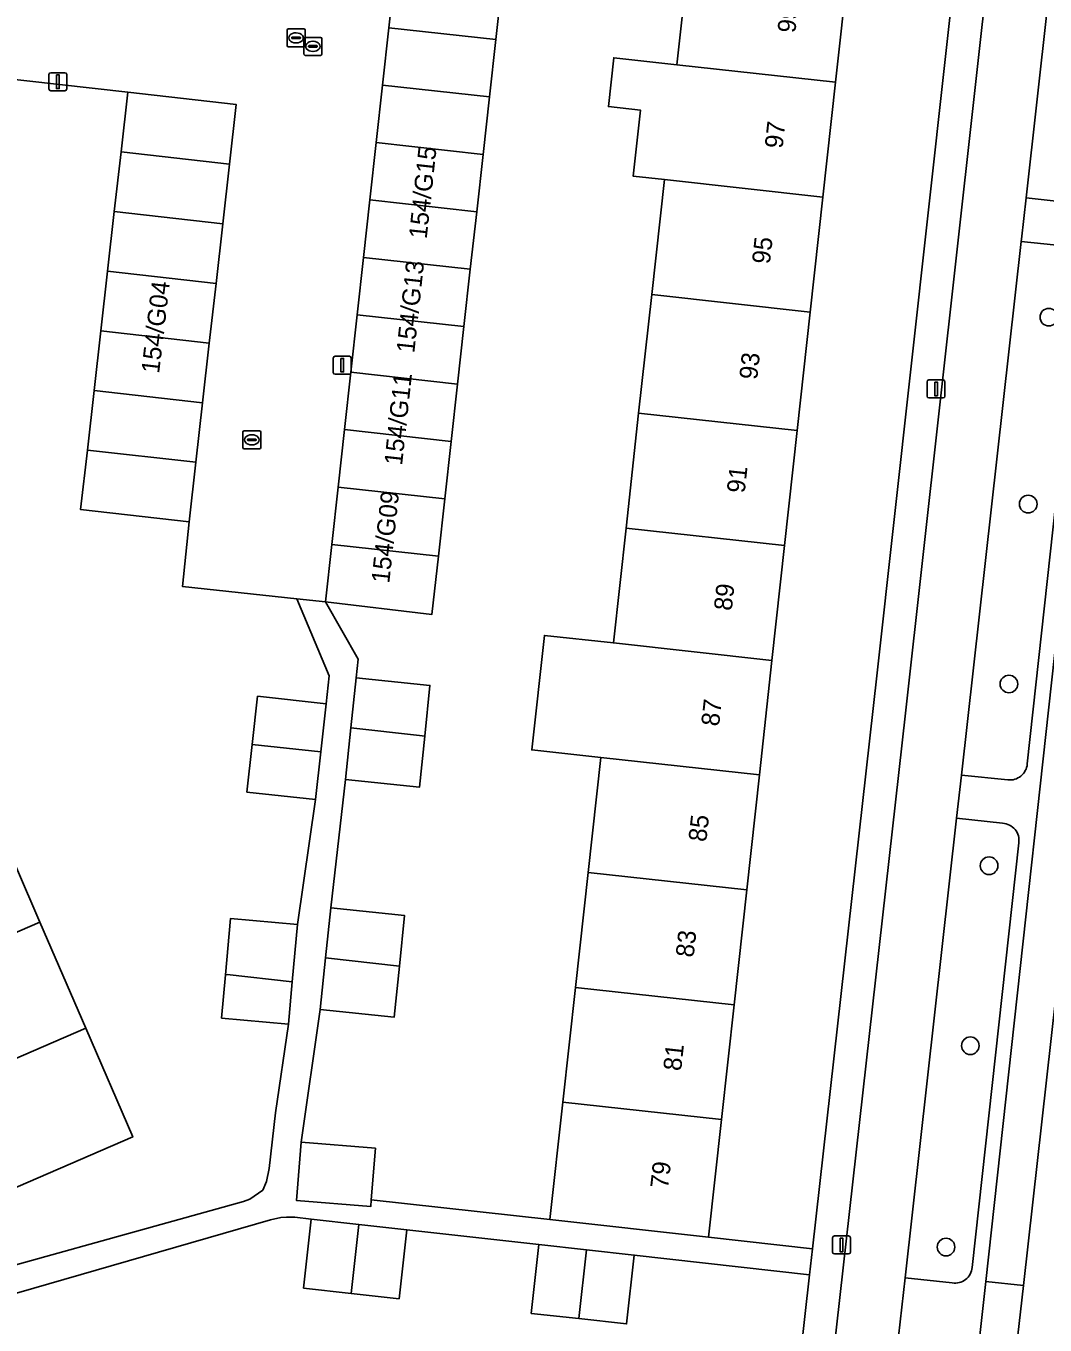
# Model space of a CAD drawing. Extents: x 162026 to 163502, y 387295 to 388169.
# Drawn here: x 162255.9 to 162312.4, y 388022.7 to 388094.8 of the extents above; entities that cross this region are included whole.
import ezdxf

# ---------------------------------------------------------------- set-up
doc = ezdxf.new("R2010")
doc.units = 0
for name, color, linetype in [('IMGEO_Berm_groen', 7, 'Continuous'), ('IMGEO_Boom', 7, 'Continuous'), ('IMGEO_Erf', 7, 'Continuous'), ('IMGEO_Fietspad_gesloten', 7, 'Continuous'), ('IMGEO_Kolk', 7, 'Continuous'), ('IMGEO_Lichtmast', 7, 'Continuous'), ('IMGEO_Muur', 7, 'Continuous'), ('IMGEO_Pand', 7, 'Continuous'), ('IMGEO_Pand_nummerreeks', 7, 'Continuous'), ('IMGEO_Parkeervlak_open', 7, 'Continuous'), ('IMGEO_Rijbaan_lokaal_gesloten', 7, 'Continuous'), ('IMGEO_Rijbaan_lokaal_open', 7, 'Continuous'), ('IMGEO_Rioolput', 7, 'Continuous'), ('IMGEO_Voetpad_open', 7, 'Continuous')]:
    doc.layers.add(name, color=color, linetype=linetype)

msp = doc.modelspace()

# ---------------------------------------------------------------- linework, layer by layer
at = {"layer": 'IMGEO_Berm_groen'}
for points in [[(162316.716, 388111.375), (162314.298, 388111.617), (162311.344, 388085.243), (162313.856, 388084.975)], [(162313.589, 388082.564), (162311.074, 388082.834), (162307.76, 388053.225), (162310.333, 388052.973)], [(162311.416, 388053.857), (162314.444, 388081.495)], [(162310.042, 388050.568), (162307.493, 388050.846), (162304.64, 388025.356), (162307.253, 388025.081)], [(162308.356, 388025.937), (162310.945, 388049.474)]]:
    msp.add_lwpolyline(points, dxfattribs=at)
for centre, radius, start, end in [((162310.441, 388053.946), 0.979, 263.68653, 354.75964), ((162309.992, 388049.607), 0.962, 352.03787, 87.03544), ((162307.418, 388026.006), 0.94, 259.86683, 355.76076)]:
    msp.add_arc(centre, radius, start, end, dxfattribs=at)
at = {"layer": 'IMGEO_Boom'}
for centre in [(162312.611, 388078.63), (162311.466, 388068.265), (162310.397, 388058.288), (162309.295, 388048.212), (162308.256, 388038.232), (162306.907, 388027.067)]:
    msp.add_circle(centre, 0.489, dxfattribs=at)
at = {"layer": 'IMGEO_Erf'}
msp.add_lwpolyline([(162308.786, 388110.273), (162302.902, 388110.926), (162302.181, 388104.376), (162301.481, 388098.011), (162300.782, 388091.657), (162300.08, 388085.285), (162299.379, 388078.913), (162298.656, 388072.342), (162297.954, 388065.96), (162297.254, 388059.597), (162296.554, 388053.244), (162295.853, 388046.872), (162295.152, 388040.499), (162294.452, 388034.137), (162293.735, 388027.623), (162299.499, 388026.976), (162303.064, 388058.749)], close=True, dxfattribs=at)
for points in [[(162282.294, 388097.209), (162281.94, 388094.025), (162281.585, 388090.841), (162281.231, 388087.657), (162280.876, 388084.474), (162280.521, 388081.29), (162280.167, 388078.106), (162279.812, 388074.922), (162279.458, 388071.738), (162279.103, 388068.554), (162278.748, 388065.371), (162278.389, 388062.143), (162272.484, 388062.841), (162274.293, 388059.668), (162274.186, 388058.63), (162278.282, 388058.207), (162277.991, 388055.398), (162277.698, 388052.565), (162273.602, 388052.989), (162272.78, 388045.874), (162276.876, 388045.451), (162276.585, 388042.644), (162276.292, 388039.809), (162272.196, 388040.233), (162271.142, 388032.879), (162275.258, 388032.547), (162275.027, 388029.682), (162284.938, 388028.591), (162285.655, 388035.103), (162286.355, 388041.466), (162287.056, 388047.839), (162287.757, 388054.212), (162283.927, 388054.633), (162284.627, 388060.986), (162288.457, 388060.565), (162289.157, 388066.928), (162289.859, 388073.311), (162290.582, 388079.882), (162291.284, 388086.255), (162289.557, 388086.445), (162289.96, 388090.111), (162288.182, 388090.307), (162288.48, 388093.015), (162291.985, 388092.628), (162292.684, 388098.981)], [(162249.447, 388024.462), (162267.947, 388029.586), (162268.298, 388029.732), (162269.008, 388030.229), (162269.221, 388030.711), (162269.373, 388031.42), (162269.71, 388034.509), (162270.436, 388039.429), (162266.729, 388039.762), (162266.946, 388042.171), (162267.226, 388045.295), (162270.933, 388044.962), (162271.94, 388051.88), (162268.133, 388052.299), (162268.424, 388054.942), (162268.718, 388057.607), (162272.525, 388057.188), (162272.696, 388058.735), (162270.906, 388063.011), (162264.549, 388063.696), (162264.926, 388067.278), (162258.909, 388067.957), (162259.282, 388071.263), (162259.656, 388074.569), (162260.029, 388077.875), (162260.402, 388081.18), (162260.775, 388084.486), (162261.149, 388087.792), (162261.522, 388091.098), (162242.55, 388093.234)], [(162254.101, 388050.972), (162256.646, 388045.089), (162259.19, 388039.206), (162261.797, 388033.179), (162253.631, 388029.647)], [(162299.337, 388025.532), (162289.611, 388026.623), (162289.188, 388022.806), (162286.544, 388023.099), (162283.9, 388023.392), (162284.323, 388027.209), (162276.998, 388028.02), (162276.575, 388024.203), (162273.921, 388024.497), (162271.278, 388024.79), (162271.7, 388028.607), (162270.784, 388028.723), (162270.329, 388028.733), (162270.019, 388028.709), (162269.435, 388028.585), (162250.08, 388022.997), (162258.662, 388003.139)], [(162296.578, 388000.949), (162299.337, 388025.532)]]:
    msp.add_lwpolyline(points, dxfattribs=at)
at = {"layer": 'IMGEO_Fietspad_gesloten'}
msp.add_lwpolyline([(162312.231, 388124.755), (162304.655, 388056.674), (162296.82, 387986.925), (162300.294, 387986.533), (162301.519, 387997.48), (162304.186, 388021.301), (162304.64, 388025.356), (162307.493, 388050.846), (162307.76, 388053.225), (162311.074, 388082.834), (162311.087, 388082.949), (162311.344, 388085.243), (162314.298, 388111.617), (162314.566, 388114.013), (162315.606, 388123.294)], dxfattribs=at)
at = {"layer": 'IMGEO_Kolk'}
for p, q in [((162270.357, 388093.692), (162270.357, 388094.544)), ((162270.432, 388094.618), (162271.284, 388094.618)), ((162270.616, 388094.112), (162270.616, 388094.124)), ((162270.659, 388094.161), (162271.057, 388094.161)), ((162270.845, 388094.398), (162270.87, 388094.398)), ((162271.1, 388094.124), (162271.1, 388094.112)), ((162271.358, 388094.544), (162271.358, 388093.692)), ((162271.284, 388093.618), (162270.432, 388093.618)), ((162271.054, 388094.075), (162270.656, 388094.075)), ((162270.868, 388093.838), (162270.843, 388093.838)), ((162267.902, 388071.402), (162267.902, 388072.254)), ((162267.977, 388072.328), (162268.829, 388072.328)), ((162268.161, 388071.822), (162268.161, 388071.834)), ((162268.599, 388071.785), (162268.201, 388071.785)), ((162268.204, 388071.871), (162268.602, 388071.871)), ((162268.39, 388072.108), (162268.415, 388072.108)), ((162268.645, 388071.834), (162268.645, 388071.822)), ((162268.903, 388072.254), (162268.903, 388071.402)), ((162268.829, 388071.328), (162267.977, 388071.328)), ((162268.413, 388071.548), (162268.388, 388071.548))]:
    msp.add_line(p, q, dxfattribs=at)
for points in [[(162270.357, 388093.692), (162270.357, 388094.544)], [(162270.432, 388094.618), (162271.284, 388094.618)], [(162271.358, 388094.544), (162271.358, 388093.692)], [(162271.284, 388093.618), (162270.432, 388093.618)], [(162267.902, 388071.402), (162267.902, 388072.254)], [(162267.977, 388072.328), (162268.829, 388072.328)], [(162268.903, 388072.254), (162268.903, 388071.402)], [(162268.829, 388071.328), (162267.977, 388071.328)]]:
    msp.add_lwpolyline(points, dxfattribs=at)
for centre, radius, start, end in [((162270.434, 388094.542), 0.0765, 91.55205, 178.44795), ((162270.434, 388094.542), 0.0765, 91.55205, 178.44795), ((162270.656, 388094.121), 0.0403, 85.87752, 175.75265), ((162270.653, 388094.111), 0.0366, 178.93798, 274.71019), ((162271.057, 388094.118), 0.043, 264.86636, 352.45326), ((162271.061, 388094.123), 0.0386, 1.73085, 96.63898), ((162271.282, 388094.542), 0.0765, 1.55205, 88.44795), ((162271.282, 388094.542), 0.0765, 1.55205, 88.44795), ((162270.434, 388093.694), 0.0765, 181.55205, 268.44795), ((162270.434, 388093.694), 0.0765, 181.55205, 268.44795), ((162271.282, 388093.694), 0.0765, 271.55205, 358.44795), ((162271.282, 388093.694), 0.0765, 271.55205, 358.44795), ((162267.979, 388072.252), 0.0765, 91.55205, 178.44795), ((162267.979, 388072.252), 0.0765, 91.55205, 178.44795), ((162268.201, 388071.831), 0.0403, 85.87752, 175.75265), ((162268.198, 388071.821), 0.0366, 178.93798, 274.71019), ((162268.602, 388071.828), 0.043, 264.86636, 352.45326), ((162268.606, 388071.833), 0.0386, 1.73085, 96.63898), ((162268.827, 388072.252), 0.0765, 1.55205, 88.44795), ((162268.827, 388072.252), 0.0765, 1.55205, 88.44795), ((162267.979, 388071.404), 0.0765, 181.55205, 268.44795), ((162267.979, 388071.404), 0.0765, 181.55205, 268.44795), ((162268.827, 388071.404), 0.0765, 271.55205, 358.44795), ((162268.827, 388071.404), 0.0765, 271.55205, 358.44795)]:
    msp.add_arc(centre, radius, start, end, dxfattribs=at)
for centre, major_axis, ratio, start_param, end_param in [((162270.844, 388094.118), (-0.387, 0.002), 0.722429, 4.712389, 7.853982), ((162270.869, 388094.118), (-0.39, 0.002), 0.717154, 1.570796, 4.712389), ((162268.389, 388071.828), (-0.387, 0.002), 0.722429, 4.712389, 7.853982), ((162268.414, 388071.828), (-0.39, 0.002), 0.717154, 1.570796, 4.712389)]:
    msp.add_ellipse(centre, major_axis=major_axis, ratio=ratio, start_param=start_param, end_param=end_param, dxfattribs=at)
at = {"layer": 'IMGEO_Lichtmast'}
for p, q in [((162257.149, 388091.284), (162257.149, 388092.084)), ((162257.149, 388092.084), (162257.149, 388091.284)), ((162257.249, 388092.184), (162258.039, 388092.184)), ((162258.039, 388092.184), (162257.249, 388092.184)), ((162258.139, 388092.084), (162258.139, 388091.284)), ((162258.139, 388091.284), (162258.139, 388092.084)), ((162258.039, 388091.184), (162257.249, 388091.184)), ((162257.249, 388091.184), (162258.039, 388091.184)), ((162272.922, 388075.565), (162272.922, 388076.365)), ((162272.922, 388076.365), (162272.922, 388075.565)), ((162273.022, 388076.465), (162273.812, 388076.465)), ((162273.812, 388076.465), (162273.022, 388076.465)), ((162273.912, 388076.365), (162273.912, 388075.565)), ((162273.912, 388075.565), (162273.912, 388076.365)), ((162273.812, 388075.465), (162273.022, 388075.465)), ((162273.022, 388075.465), (162273.812, 388075.465)), ((162305.858, 388074.252), (162305.858, 388075.052)), ((162305.858, 388075.052), (162305.858, 388074.252)), ((162305.958, 388075.152), (162306.748, 388075.152)), ((162306.748, 388075.152), (162305.958, 388075.152)), ((162306.848, 388075.052), (162306.848, 388074.252)), ((162306.848, 388074.252), (162306.848, 388075.052)), ((162306.748, 388074.152), (162305.958, 388074.152)), ((162305.958, 388074.152), (162306.748, 388074.152)), ((162300.614, 388026.783), (162300.614, 388027.583)), ((162300.614, 388027.583), (162300.614, 388026.783)), ((162300.714, 388027.683), (162301.504, 388027.683)), ((162301.504, 388027.683), (162300.714, 388027.683)), ((162301.604, 388027.583), (162301.604, 388026.783)), ((162301.604, 388026.783), (162301.604, 388027.583)), ((162301.504, 388026.683), (162300.714, 388026.683)), ((162300.714, 388026.683), (162301.504, 388026.683))]:
    msp.add_line(p, q, dxfattribs=at)
for points in [[(162257.569, 388092.059), (162257.719, 388092.059), (162257.719, 388091.309), (162257.569, 388091.309), (162257.569, 388092.059)], [(162273.342, 388076.34), (162273.492, 388076.34), (162273.492, 388075.59), (162273.342, 388075.59), (162273.342, 388076.34)], [(162306.278, 388075.027), (162306.428, 388075.027), (162306.428, 388074.277), (162306.278, 388074.277), (162306.278, 388075.027)], [(162301.034, 388027.558), (162301.184, 388027.558), (162301.184, 388026.808), (162301.034, 388026.808), (162301.034, 388027.558)]]:
    msp.add_lwpolyline(points, dxfattribs=at)
for centre, start, end in [((162257.249, 388092.084), 90, 180), ((162257.249, 388092.084), 90, 180), ((162258.039, 388092.084), 0, 90), ((162258.039, 388092.084), 360, 90), ((162257.249, 388091.284), 180, 270), ((162257.249, 388091.284), 180, 270), ((162258.039, 388091.284), 270, 0), ((162258.039, 388091.284), 270, 0), ((162273.022, 388076.365), 90, 180), ((162273.022, 388076.365), 90, 180), ((162273.812, 388076.365), 0, 90), ((162273.812, 388076.365), 360, 90), ((162273.022, 388075.565), 180, 270), ((162273.022, 388075.565), 180, 270), ((162273.812, 388075.565), 270, 0), ((162273.812, 388075.565), 270, 0), ((162305.958, 388075.052), 90, 180), ((162305.958, 388075.052), 90, 180), ((162306.748, 388075.052), 0, 90), ((162306.748, 388075.052), 360, 90), ((162305.958, 388074.252), 180, 270), ((162305.958, 388074.252), 180, 270), ((162306.748, 388074.252), 270, 0), ((162306.748, 388074.252), 270, 0), ((162300.714, 388027.583), 90, 180), ((162300.714, 388027.583), 90, 180), ((162301.504, 388027.583), 0, 90), ((162301.504, 388027.583), 360, 90), ((162300.714, 388026.783), 180, 270), ((162300.714, 388026.783), 180, 270), ((162301.504, 388026.783), 270, 0), ((162301.504, 388026.783), 270, 0)]:
    msp.add_arc(centre, 0.1, start, end, dxfattribs=at)
at = {"layer": 'IMGEO_Muur'}
msp.add_lwpolyline([(162242.55, 388093.234), (162261.522, 388091.098)], dxfattribs=at)
at = {"layer": 'IMGEO_Pand'}
for points in [[(162292.684, 388098.981), (162291.985, 388092.628), (162300.782, 388091.657), (162301.481, 388098.011)], [(162276.009, 388094.682), (162281.94, 388094.025), (162282.294, 388097.209), (162276.361, 388097.866)], [(162275.656, 388091.498), (162281.585, 388090.841), (162281.94, 388094.025), (162276.009, 388094.682)], [(162300.782, 388091.657), (162291.985, 388092.628), (162288.48, 388093.015), (162288.182, 388090.307), (162289.96, 388090.111), (162289.557, 388086.445), (162291.284, 388086.255), (162300.08, 388085.285)], [(162275.304, 388088.314), (162281.231, 388087.657), (162281.585, 388090.841), (162275.656, 388091.498)], [(162267.539, 388090.418), (162261.522, 388091.098), (162261.149, 388087.792), (162267.166, 388087.113)], [(162267.166, 388087.113), (162261.149, 388087.792), (162260.775, 388084.486), (162266.792, 388083.807)], [(162274.951, 388085.129), (162280.876, 388084.474), (162281.231, 388087.657), (162275.304, 388088.314)], [(162291.284, 388086.255), (162290.582, 388079.882), (162299.379, 388078.913), (162300.08, 388085.285)], [(162274.599, 388081.945), (162280.521, 388081.29), (162280.876, 388084.474), (162274.951, 388085.129)], [(162266.792, 388083.807), (162260.775, 388084.486), (162260.402, 388081.18), (162266.419, 388080.501)], [(162274.246, 388078.761), (162280.167, 388078.106), (162280.521, 388081.29), (162274.599, 388081.945)], [(162266.419, 388080.501), (162260.402, 388081.18), (162260.029, 388077.875), (162266.046, 388077.195)], [(162290.582, 388079.882), (162289.859, 388073.311), (162298.656, 388072.342), (162299.379, 388078.913)], [(162273.894, 388075.577), (162279.812, 388074.922), (162280.167, 388078.106), (162274.246, 388078.761)], [(162266.046, 388077.195), (162260.029, 388077.875), (162259.656, 388074.569), (162265.673, 388073.889)], [(162273.541, 388072.393), (162279.458, 388071.738), (162279.812, 388074.922), (162273.894, 388075.577)], [(162265.673, 388073.889), (162259.656, 388074.569), (162259.282, 388071.263), (162265.299, 388070.583)], [(162297.954, 388065.96), (162298.656, 388072.342), (162289.859, 388073.311), (162289.157, 388066.928)], [(162273.189, 388069.209), (162279.103, 388068.554), (162279.458, 388071.738), (162273.541, 388072.393)], [(162265.299, 388070.583), (162259.282, 388071.263), (162258.909, 388067.957), (162264.926, 388067.278)], [(162272.836, 388066.025), (162278.748, 388065.371), (162279.103, 388068.554), (162273.189, 388069.209)], [(162297.254, 388059.597), (162297.954, 388065.96), (162289.157, 388066.928), (162288.457, 388060.565)], [(162272.484, 388062.841), (162278.389, 388062.143), (162278.748, 388065.371), (162272.836, 388066.025)], [(162297.254, 388059.597), (162288.457, 388060.565), (162284.627, 388060.986), (162283.927, 388054.633), (162287.757, 388054.212), (162296.554, 388053.244)], [(162277.704, 388055.433), (162277.991, 388055.398), (162278.282, 388058.207), (162274.186, 388058.63), (162273.899, 388055.852)], [(162272.231, 388054.523), (162272.525, 388057.188), (162268.718, 388057.607), (162268.424, 388054.942)], [(162273.899, 388055.852), (162273.602, 388052.989), (162277.698, 388052.565), (162277.991, 388055.398), (162277.704, 388055.433)], [(162268.424, 388054.942), (162268.133, 388052.299), (162271.94, 388051.88), (162272.231, 388054.523)], [(162295.853, 388046.872), (162296.554, 388053.244), (162287.757, 388054.212), (162287.056, 388047.839)], [(162245.934, 388047.442), (162248.479, 388041.559), (162256.646, 388045.089), (162254.101, 388050.972)], [(162295.152, 388040.499), (162295.853, 388046.872), (162287.056, 388047.839), (162286.355, 388041.466)], [(162276.876, 388045.451), (162272.78, 388045.874), (162272.493, 388043.096), (162276.585, 388042.644)], [(162270.647, 388041.78), (162270.933, 388044.962), (162267.226, 388045.295), (162266.946, 388042.171), (162267.029, 388042.181)], [(162248.479, 388041.559), (162251.023, 388035.676), (162259.19, 388039.206), (162256.646, 388045.089)], [(162272.196, 388040.233), (162276.292, 388039.809), (162276.585, 388042.644), (162272.493, 388043.096)], [(162267.029, 388042.181), (162266.946, 388042.171), (162266.729, 388039.762), (162270.436, 388039.429), (162270.647, 388041.78)], [(162286.355, 388041.466), (162285.655, 388035.103), (162294.452, 388034.137), (162295.152, 388040.499)], [(162251.023, 388035.676), (162253.631, 388029.647), (162261.797, 388033.179), (162259.19, 388039.206)], [(162285.655, 388035.103), (162284.938, 388028.591), (162293.735, 388027.623), (162294.452, 388034.137)], [(162275.258, 388032.547), (162271.142, 388032.879), (162270.881, 388029.648), (162274.997, 388029.316), (162275.027, 388029.682)], [(162274.344, 388028.314), (162271.7, 388028.607), (162271.278, 388024.79), (162273.921, 388024.497)], [(162273.921, 388024.497), (162276.575, 388024.203), (162276.998, 388028.02), (162274.344, 388028.314)], [(162286.967, 388026.916), (162284.323, 388027.209), (162283.9, 388023.392), (162286.544, 388023.099)], [(162286.544, 388023.099), (162289.188, 388022.806), (162289.611, 388026.623), (162286.967, 388026.916)]]:
    msp.add_lwpolyline(points, close=True, dxfattribs=at)
at = {"layer": 'IMGEO_Parkeervlak_open'}
msp.add_lwpolyline([(162320.247, 388126.635), (162314.339, 388072.852), (162309.116, 388025.162), (162311.197, 388024.928), (162316.573, 388072.788)], dxfattribs=at)
at = {"layer": 'IMGEO_Rijbaan_lokaal_gesloten'}
msp.add_lwpolyline([(162322.928, 388132.872), (162322.654, 388130.399), (162322.33, 388127.341), (162316.573, 388072.788), (162311.197, 388024.928), (162310.561, 388019.262), (162308.286, 387999.012), (162313.781, 387998.425), (162316.059, 388019.229), (162316.68, 388024.895), (162320.461, 388059.412), (162325.891, 388108.842), (162326.489, 388114.286), (162327.854, 388126.713), (162328.48, 388132.214)], dxfattribs=at)
at = {"layer": 'IMGEO_Rijbaan_lokaal_open'}
msp.add_lwpolyline([(162242.55, 388093.234), (162261.522, 388091.098), (162267.539, 388090.418), (162267.166, 388087.113), (162266.792, 388083.807), (162266.419, 388080.501), (162266.046, 388077.195), (162265.673, 388073.889), (162265.299, 388070.583), (162264.926, 388067.278), (162264.549, 388063.696), (162270.906, 388063.011), (162272.484, 388062.841), (162272.836, 388066.025), (162273.189, 388069.209), (162273.541, 388072.393), (162273.894, 388075.577), (162274.246, 388078.761), (162274.599, 388081.945), (162274.951, 388085.129), (162275.304, 388088.314), (162275.656, 388091.498), (162276.009, 388094.682), (162276.361, 388097.866)], dxfattribs=at)
at = {"layer": 'IMGEO_Rioolput'}
for p, q in [((162271.368, 388094.146), (162272.22, 388094.146)), ((162271.293, 388093.22), (162271.293, 388094.072)), ((162271.552, 388093.64), (162271.552, 388093.652)), ((162271.99, 388093.603), (162271.592, 388093.603)), ((162271.595, 388093.689), (162271.993, 388093.689)), ((162271.781, 388093.926), (162271.806, 388093.926)), ((162272.036, 388093.652), (162272.036, 388093.64)), ((162272.294, 388094.072), (162272.294, 388093.22)), ((162272.22, 388093.146), (162271.368, 388093.146)), ((162271.804, 388093.366), (162271.779, 388093.366))]:
    msp.add_line(p, q, dxfattribs=at)
for points in [[(162271.368, 388094.146), (162272.22, 388094.146)], [(162271.293, 388093.22), (162271.293, 388094.072)], [(162272.294, 388094.072), (162272.294, 388093.22)], [(162272.22, 388093.146), (162271.368, 388093.146)]]:
    msp.add_lwpolyline(points, dxfattribs=at)
for centre, radius, start, end in [((162271.37, 388094.07), 0.0765, 91.55205, 178.44795), ((162271.37, 388094.07), 0.0765, 91.55205, 178.44795), ((162272.218, 388094.07), 0.0765, 1.55205, 88.44795), ((162272.218, 388094.07), 0.0765, 1.55205, 88.44795), ((162271.592, 388093.649), 0.0403, 85.87752, 175.75265), ((162271.589, 388093.639), 0.0366, 178.93798, 274.71019), ((162271.993, 388093.646), 0.043, 264.86636, 352.45326), ((162271.997, 388093.651), 0.0386, 1.73085, 96.63898), ((162271.37, 388093.222), 0.0765, 181.55205, 268.44795), ((162271.37, 388093.222), 0.0765, 181.55205, 268.44795), ((162272.218, 388093.222), 0.0765, 271.55205, 358.44795), ((162272.218, 388093.222), 0.0765, 271.55205, 358.44795)]:
    msp.add_arc(centre, radius, start, end, dxfattribs=at)
for centre, major_axis, ratio, start_param, end_param in [((162271.78, 388093.646), (-0.387, 0.002), 0.722429, 4.712389, 7.853982), ((162271.805, 388093.646), (-0.39, 0.002), 0.717154, 1.570796, 4.712389)]:
    msp.add_ellipse(centre, major_axis=major_axis, ratio=ratio, start_param=start_param, end_param=end_param, dxfattribs=at)
at = {"layer": 'IMGEO_Voetpad_open'}
for points in [[(162312.631, 388126.808), (162315.776, 388136.387), (162315.326, 388136.551), (162314.337, 388137.776), (162311.776, 388138.06), (162311.157, 388133.023), (162308.965, 388111.891), (162308.786, 388110.273), (162303.064, 388058.749), (162299.499, 388026.976), (162299.337, 388025.532), (162296.578, 388000.949), (162295.808, 387994.688)], [(162306.379, 388000.175), (162308.495, 388019.494), (162309.116, 388025.162), (162314.339, 388072.852), (162320.247, 388126.635)], [(162294.16, 387987.809), (162294.103, 387987.216), (162296.82, 387986.925), (162304.655, 388056.674), (162312.231, 388124.755)], [(162313.856, 388084.975), (162311.344, 388085.243), (162311.087, 388082.949), (162311.074, 388082.834), (162313.589, 388082.564)], [(162314.444, 388081.495), (162311.416, 388053.857)], [(162250.08, 388022.997), (162269.435, 388028.585), (162270.019, 388028.709), (162270.329, 388028.733), (162270.784, 388028.723), (162271.7, 388028.607), (162274.344, 388028.314), (162276.998, 388028.02), (162284.323, 388027.209), (162286.967, 388026.916), (162289.611, 388026.623), (162299.337, 388025.532), (162299.499, 388026.976), (162293.735, 388027.623), (162284.938, 388028.591), (162275.027, 388029.682), (162274.997, 388029.316), (162270.881, 388029.648), (162271.142, 388032.879), (162272.196, 388040.233), (162272.493, 388043.096), (162272.78, 388045.874), (162273.602, 388052.989), (162273.899, 388055.852), (162274.186, 388058.63), (162274.293, 388059.668), (162272.484, 388062.841), (162270.906, 388063.011), (162272.696, 388058.735), (162272.525, 388057.188), (162272.231, 388054.523), (162271.94, 388051.88), (162270.933, 388044.962), (162270.647, 388041.78), (162270.436, 388039.429), (162269.71, 388034.509), (162269.373, 388031.42), (162269.221, 388030.711), (162269.008, 388030.229), (162268.298, 388029.732), (162267.947, 388029.586), (162249.447, 388024.462)], [(162310.333, 388052.973), (162307.76, 388053.225), (162307.493, 388050.846), (162310.042, 388050.568)], [(162310.945, 388049.474), (162308.356, 388025.937)], [(162307.253, 388025.081), (162304.64, 388025.356), (162304.186, 388021.301), (162306.805, 388021)]]:
    msp.add_lwpolyline(points, dxfattribs=at)
msp.add_lwpolyline([(162311.197, 388024.928), (162309.116, 388025.162), (162308.495, 388019.494), (162310.561, 388019.262)], close=True, dxfattribs=at)
for centre, radius, start, end in [((162310.441, 388053.946), 0.979, 263.68653, 354.75964), ((162309.992, 388049.607), 0.962, 352.03787, 87.03544), ((162307.418, 388026.006), 0.94, 259.86683, 355.76076)]:
    msp.add_arc(centre, radius, start, end, dxfattribs=at)

# ---------------------------------------------------------------- texts
at = {"layer": 'IMGEO_Pand_nummerreeks'}
for s, rotation, p in [('99', 83.72021, (162298.544, 388094.36)), ('97', 83.72059, (162297.838, 388087.952)), ('154/G15', 83.79655, (162278.1, 388082.944)), ('95', 83.72021, (162297.133, 388081.545)), ('154/G13', 83.79655, (162277.412, 388076.608)), ('154/G04', 83.25083, (162263.258, 388075.475)), ('93', 83.72021, (162296.428, 388075.137)), ('154/G11', 83.79655, (162276.735, 388070.382)), ('91', 83.72021, (162295.736, 388068.842)), ('154/G09', 83.79655, (162276.024, 388063.842)), ('89', 83.72021, (162295.018, 388062.321)), ('87', 83.72059, (162294.313, 388055.913)), ('85', 83.72021, (162293.607, 388049.505)), ('83', 83.72021, (162292.902, 388043.097)), ('81', 83.72021, (162292.21, 388036.802)), ('79', 83.72021, (162291.492, 388030.281))]:
    msp.add_text(s, height=1, rotation=rotation, dxfattribs=at).set_placement(p)

doc.saveas('drawing.dxf')
